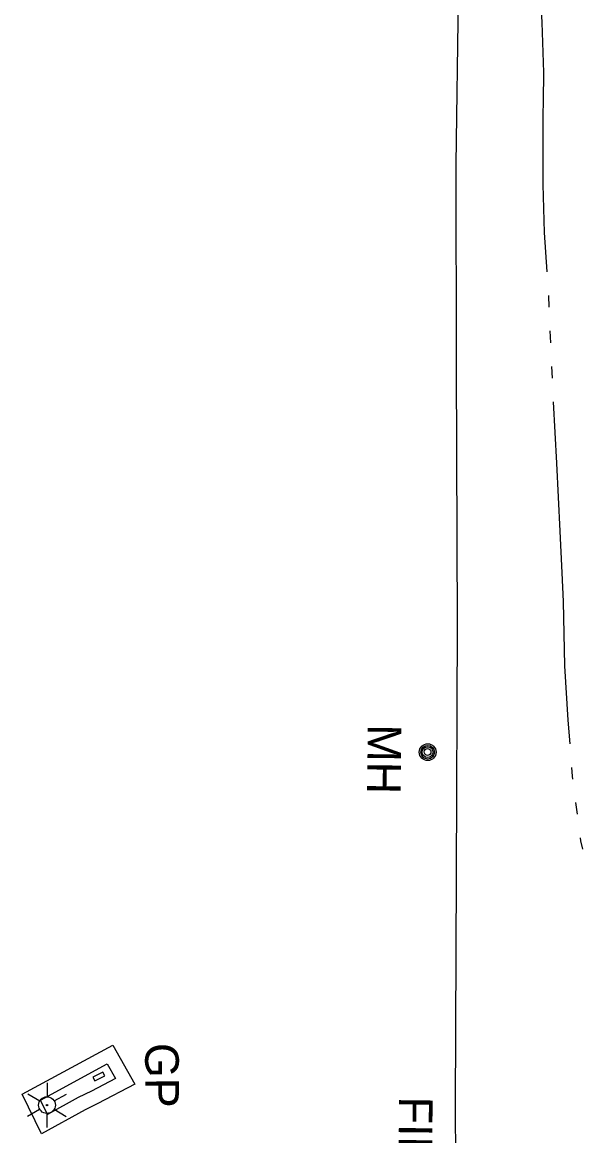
# Model space of a CAD drawing. Extents: x 589250 to 1188077, y 162953 to 363065.
# Drawn here: x 593681.3 to 593781.6, y 186272.4 to 186471.7 of the extents above; entities that cross this region are included whole.
import ezdxf

# ---------------------------------------------------------------- set-up
doc = ezdxf.new("R2010")
doc.units = 0
for name, color, linetype in [('E_BLD_Vacuum', 7, 'Continuous'), ('E_DWY', 7, 'Continuous'), ('E_LTG', 7, 'Continuous'), ('E_MISCPROP_Text', 7, 'Continuous'), ('E_UTL_MH', 7, 'Continuous'), ('E_UTL_MH_Text', 7, 'Continuous'), ('E_WTR_FlowLine', 7, 'Continuous')]:
    doc.layers.add(name, color=color, linetype=linetype)

msp = doc.modelspace()

# ---------------------------------------------------------------- linework, layer by layer
at = {"layer": 'E_BLD_Vacuum'}
for p, q in [((593695.66, 186283.77), (593693.89, 186282.84)), ((593696.01, 186283.11), (593695.66, 186283.77)), ((593693.89, 186282.84), (593694.24, 186282.18)), ((593694.24, 186282.18), (593696.01, 186283.11))]:
    msp.add_line(p, q, dxfattribs=at)
at = {"layer": 'E_DWY'}
for p, q in [((593759.38, 186483.93), (593758.86, 186446.35)), ((593758.86, 186446.35), (593758.89, 186410.14)), ((593758.89, 186410.14), (593759.07, 186363.78)), ((593759.07, 186363.78), (593758.91, 186319.14)), ((593758.91, 186319.14), (593758.71, 186277.58)), ((593681.26, 186279.8), (593697.44, 186288.62)), ((593697.44, 186288.62), (593701.42, 186281.62)), ((593684.55, 186278.74), (593696.48, 186285.25)), ((593696.48, 186285.25), (593697.97, 186282.63)), ((593697.97, 186282.63), (593693.62, 186280.35)), ((593701.42, 186281.62), (593694.78, 186278.13)), ((593684.68, 186272.73), (593681.26, 186279.8)), ((593693.62, 186280.35), (593691.29, 186279.21)), ((593685.78, 186276.18), (593684.55, 186278.74)), ((593691.29, 186279.21), (593685.78, 186276.18)), ((593691.29, 186279.21), (593691.29, 186279.21)), ((593694.78, 186278.13), (593692.49, 186277.01)), ((593758.71, 186277.58), (593758.99, 186233.19)), ((593692.49, 186277.01), (593684.68, 186272.73)), ((593692.49, 186277.01), (593692.49, 186277.01))]:
    msp.add_line(p, q, dxfattribs=at)
at = {"layer": 'E_LTG'}
for p, q in [((593685.72, 186281.87), (593685.69, 186279.37)), ((593682.24, 186279.91), (593684.39, 186278.64)), ((593686.98, 186278.61), (593689.16, 186279.83)), ((593682.19, 186275.91), (593684.37, 186277.14)), ((593685.66, 186276.37), (593685.63, 186273.87)), ((593686.97, 186277.11), (593689.12, 186275.83))]:
    msp.add_line(p, q, dxfattribs=at)
for radius in [1.5, 0.125]:
    msp.add_circle((593685.68, 186277.87), radius, dxfattribs=at)
at = {"layer": 'E_UTL_MH'}
for centre, radius in [((593753.82, 186341.06), 1.5), ((593753.82, 186341.05), 1.22), ((593753.81, 186341.06), 0.968), ((593753.8, 186341.09), 0.605)]:
    msp.add_circle(centre, radius, dxfattribs=at)
at = {"layer": 'E_WTR_FlowLine'}
for p, q in [((593774.29, 186471.72), (593773.85, 186480.59)), ((593774.63, 186462.77), (593774.29, 186471.72)), ((593774.54, 186457.68), (593774.63, 186462.77)), ((593774.49, 186455.03), (593774.54, 186457.68)), ((593774.48, 186442.7), (593774.49, 186455.03)), ((593774.75, 186434.11), (593774.48, 186442.7)), ((593775.22, 186427.03), (593774.75, 186434.11)), ((593775.58, 186420.7), (593775.48, 186422.81)), ((593775.86, 186414.36), (593775.76, 186416.47)), ((593776.13, 186408.02), (593776.04, 186410.13)), ((593776.91, 186392.78), (593776.33, 186403.79)), ((593777.53, 186380.64), (593776.91, 186392.78)), ((593777.9, 186373.17), (593777.53, 186380.64)), ((593778.15, 186368.02), (593777.9, 186373.17)), ((593778.38, 186356.52), (593778.15, 186368.02)), ((593778.99, 186346.76), (593778.38, 186356.52)), ((593779.3, 186342.54), (593778.99, 186346.76)), ((593779.73, 186336.75), (593779.62, 186338.32)), ((593779.8, 186336.22), (593779.73, 186336.75)), ((593780.62, 186329.93), (593780.34, 186332.02)), ((593781.23, 186325.17), (593781.16, 186325.73)), ((593781.57, 186323.66), (593781.23, 186325.17))]:
    msp.add_line(p, q, dxfattribs=at)

# ---------------------------------------------------------------- texts
at = {"layer": 'E_MISCPROP_Text'}
for s, rotation, p in [('GP', 270.2569, (593703.25, 186288.98)), ('FILLER CAP', 269.3465, (593748.72, 186279.41))]:
    msp.add_text(s, height=6, rotation=rotation, dxfattribs=at).set_placement(p)
at = {"layer": 'E_UTL_MH_Text'}
msp.add_text('MH', height=6, rotation=269.3465, dxfattribs=at).set_placement((593743.11, 186346.06))

doc.saveas('drawing.dxf')
